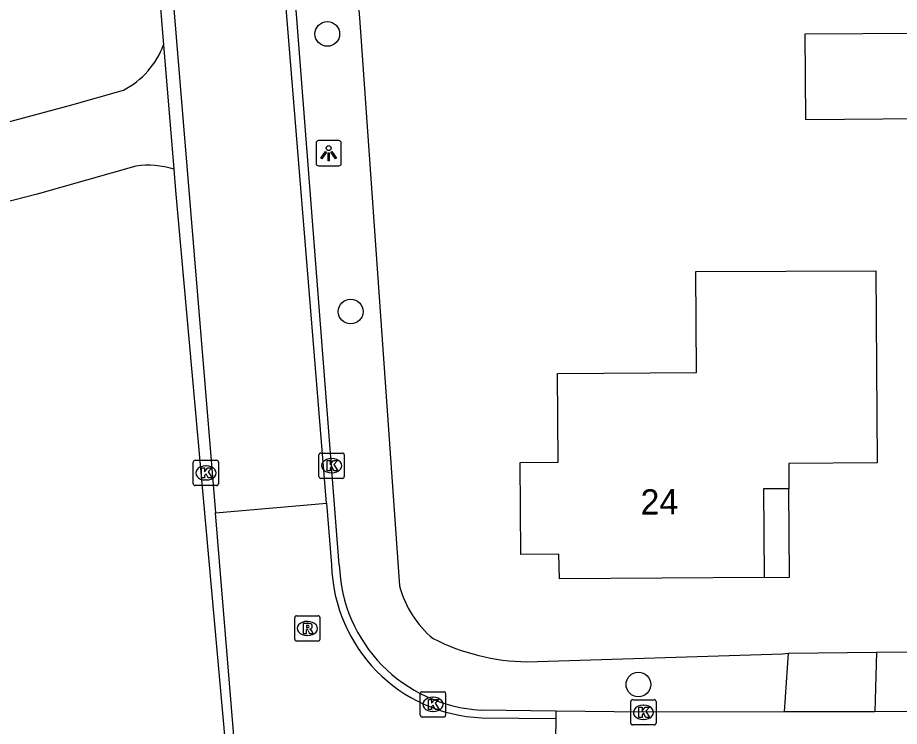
# Model space of a CAD drawing. Extents: x 162675 to 163482, y 379761 to 381227.
# Drawn here: x 163086.44 to 163121.35, y 380837.48 to 380865.53 of the extents above; entities that cross this region are included whole.
import ezdxf

# ---------------------------------------------------------------- set-up
doc = ezdxf.new("R2010")
doc.units = 0
for name, color, linetype in [('IMGEO_Boom', 7, 'Continuous'), ('IMGEO_Groenvoorziening', 7, 'Continuous'), ('IMGEO_Kolk', 7, 'Continuous'), ('IMGEO_Lichtpunt', 7, 'Continuous'), ('IMGEO_Pand', 7, 'Continuous'), ('IMGEO_Pand_nummerreeks', 7, 'Continuous'), ('IMGEO_Pand_overbouw', 7, 'Continuous'), ('IMGEO_Rijbaan_lokaal_gesloten', 7, 'Continuous'), ('IMGEO_Rijbaan_lokaal_open', 7, 'Continuous'), ('IMGEO_Rioolput', 7, 'Continuous'), ('IMGEO_Voetpad_open', 7, 'Continuous')]:
    doc.layers.add(name, color=color, linetype=linetype)

msp = doc.modelspace()

# ---------------------------------------------------------------- linework, layer by layer
at = {"layer": 'IMGEO_Boom'}
for centre in [(163098.697, 380864.888), (163099.622, 380853.899), (163111.015, 380839.135)]:
    msp.add_circle(centre, 0.489, dxfattribs=at)
at = {"layer": 'IMGEO_Groenvoorziening'}
for points in [[(163099.875, 380866.7), (163099.988, 380865.336), (163101.559, 380843.043)], [(163106.601, 380840.031), (163116.718, 380840.345), (163116.958, 380840.37)], [(163120.437, 380840.415), (163126.923, 380840.434)]]:
    msp.add_lwpolyline(points, dxfattribs=at)
for centre, radius, start, end in [((163105.392, 380844.015), 3.954, 194.2365, 230.8262), ((163106.764, 380848.627), 8.597, 243.2428, 268.9103)]:
    msp.add_arc(centre, radius, start, end, dxfattribs=at)
at = {"layer": 'IMGEO_Kolk'}
for p, q in [((163093.464, 380848.011), (163094.316, 380848.011)), ((163098.367, 380847.37), (163098.367, 380848.222)), ((163098.442, 380848.296), (163099.294, 380848.296)), ((163098.855, 380848.076), (163098.88, 380848.076)), ((163099.368, 380848.222), (163099.368, 380847.37)), ((163093.389, 380847.085), (163093.389, 380847.937)), ((163093.877, 380847.791), (163093.902, 380847.791)), ((163094.39, 380847.937), (163094.39, 380847.085)), ((163099.294, 380847.296), (163098.442, 380847.296)), ((163098.878, 380847.516), (163098.853, 380847.516)), ((163094.316, 380847.011), (163093.464, 380847.011)), ((163093.9, 380847.231), (163093.875, 380847.231)), ((163102.38, 380837.922), (163102.38, 380838.774)), ((163102.455, 380838.848), (163103.307, 380838.848)), ((163102.868, 380838.628), (163102.893, 380838.628)), ((163103.381, 380838.774), (163103.381, 380837.922)), ((163110.714, 380837.609), (163110.714, 380838.461)), ((163110.789, 380838.535), (163111.641, 380838.535)), ((163111.202, 380838.315), (163111.227, 380838.315)), ((163111.715, 380838.461), (163111.715, 380837.609)), ((163102.891, 380838.068), (163102.866, 380838.068)), ((163103.307, 380837.848), (163102.455, 380837.848)), ((163111.641, 380837.535), (163110.789, 380837.535)), ((163111.225, 380837.755), (163111.2, 380837.755))]:
    msp.add_line(p, q, dxfattribs=at)
for points in [[(163093.464, 380848.011), (163094.316, 380848.011)], [(163098.367, 380847.37), (163098.367, 380848.222)], [(163098.442, 380848.296), (163099.294, 380848.296)], [(163098.688, 380847.996), (163098.811, 380847.996), (163098.811, 380847.845), (163098.941, 380847.996), (163099.105, 380847.996), (163098.959, 380847.845), (163099.112, 380847.596), (163098.96, 380847.596), (163098.875, 380847.76), (163098.811, 380847.693), (163098.811, 380847.596), (163098.688, 380847.596), (163098.688, 380847.996)], [(163099.368, 380848.222), (163099.368, 380847.37)], [(163093.389, 380847.085), (163093.389, 380847.937)], [(163093.71, 380847.711), (163093.833, 380847.711), (163093.833, 380847.56), (163093.963, 380847.711), (163094.127, 380847.711), (163093.981, 380847.56), (163094.134, 380847.311), (163093.982, 380847.311), (163093.897, 380847.475), (163093.833, 380847.408), (163093.833, 380847.311), (163093.71, 380847.311), (163093.71, 380847.711)], [(163094.39, 380847.937), (163094.39, 380847.085)], [(163099.294, 380847.296), (163098.442, 380847.296)], [(163094.316, 380847.011), (163093.464, 380847.011)], [(163102.38, 380837.922), (163102.38, 380838.774)], [(163102.455, 380838.848), (163103.307, 380838.848)], [(163103.381, 380838.774), (163103.381, 380837.922)], [(163102.701, 380838.548), (163102.824, 380838.548), (163102.824, 380838.397), (163102.954, 380838.548), (163103.118, 380838.548), (163102.972, 380838.397), (163103.125, 380838.148), (163102.973, 380838.148), (163102.888, 380838.312), (163102.824, 380838.245), (163102.824, 380838.148), (163102.701, 380838.148), (163102.701, 380838.548)], [(163110.714, 380837.609), (163110.714, 380838.461)], [(163110.789, 380838.535), (163111.641, 380838.535)], [(163111.035, 380838.235), (163111.158, 380838.235), (163111.158, 380838.084), (163111.288, 380838.235), (163111.452, 380838.235), (163111.306, 380838.084), (163111.459, 380837.835), (163111.307, 380837.835), (163111.222, 380837.999), (163111.158, 380837.932), (163111.158, 380837.835), (163111.035, 380837.835), (163111.035, 380838.235)], [(163111.715, 380838.461), (163111.715, 380837.609)], [(163103.307, 380837.848), (163102.455, 380837.848)], [(163111.641, 380837.535), (163110.789, 380837.535)]]:
    msp.add_lwpolyline(points, dxfattribs=at)
for centre, start, end in [((163093.466, 380847.935), 91.552, 178.448), ((163093.466, 380847.935), 91.552, 178.448), ((163094.314, 380847.935), 1.552, 88.448), ((163094.314, 380847.935), 1.552, 88.448), ((163098.444, 380848.22), 91.552, 178.448), ((163098.444, 380848.22), 91.552, 178.448), ((163099.292, 380848.22), 1.552, 88.448), ((163099.292, 380848.22), 1.552, 88.448), ((163098.444, 380847.372), 181.552, 268.448), ((163098.444, 380847.372), 181.552, 268.448), ((163099.292, 380847.372), 271.552, 358.448), ((163099.292, 380847.372), 271.552, 358.448), ((163093.466, 380847.087), 181.552, 268.448), ((163093.466, 380847.087), 181.552, 268.448), ((163094.314, 380847.087), 271.552, 358.448), ((163094.314, 380847.087), 271.552, 358.448), ((163102.457, 380838.772), 91.552, 178.448), ((163102.457, 380838.772), 91.552, 178.448), ((163103.305, 380838.772), 1.552, 88.448), ((163103.305, 380838.772), 1.552, 88.448), ((163110.791, 380838.459), 91.552, 178.448), ((163110.791, 380838.459), 91.552, 178.448), ((163111.639, 380838.459), 1.552, 88.448), ((163111.639, 380838.459), 1.552, 88.448), ((163102.457, 380837.924), 181.552, 268.448), ((163102.457, 380837.924), 181.552, 268.448), ((163103.305, 380837.924), 271.552, 358.448), ((163103.305, 380837.924), 271.552, 358.448), ((163110.791, 380837.611), 181.552, 268.448), ((163110.791, 380837.611), 181.552, 268.448), ((163111.639, 380837.611), 271.552, 358.448), ((163111.639, 380837.611), 271.552, 358.448)]:
    msp.add_arc(centre, 0.0765, start, end, dxfattribs=at)
for centre, major_axis, ratio, start_param, end_param in [((163098.854, 380847.796), (-0.387, 0.002), 0.722429, 4.712389, 7.853982), ((163098.879, 380847.796), (-0.39, 0.002), 0.717154, 1.570796, 4.712389), ((163093.876, 380847.511), (-0.387, 0.002), 0.722429, 4.712389, 7.853982), ((163093.901, 380847.511), (-0.39, 0.002), 0.717154, 1.570796, 4.712389), ((163102.867, 380838.348), (-0.387, 0.002), 0.722429, 4.712389, 7.853982), ((163102.892, 380838.348), (-0.39, 0.002), 0.717154, 1.570796, 4.712389), ((163111.201, 380838.035), (-0.387, 0.002), 0.722429, 4.712389, 7.853982), ((163111.226, 380838.035), (-0.39, 0.002), 0.717154, 1.570796, 4.712389)]:
    msp.add_ellipse(centre, major_axis=major_axis, ratio=ratio, start_param=start_param, end_param=end_param, dxfattribs=at)
at = {"layer": 'IMGEO_Lichtpunt'}
for p, q in [((163098.253, 380860.569), (163098.253, 380859.762)), ((163098.253, 380860.569), (163098.253, 380859.762)), ((163099.155, 380860.664), (163098.347, 380860.664)), ((163099.155, 380860.664), (163098.347, 380860.664)), ((163099.249, 380859.762), (163099.249, 380860.569)), ((163099.249, 380859.762), (163099.249, 380860.569)), ((163098.347, 380859.668), (163099.155, 380859.668)), ((163098.347, 380859.668), (163099.155, 380859.668))]:
    msp.add_line(p, q, dxfattribs=at)
for points in [[(163098.627, 380860.233), (163098.666, 380860.205), (163098.478, 380859.943), (163098.44, 380859.97), (163098.627, 380860.233)], [(163098.839, 380860.205), (163098.877, 380860.232), (163099.064, 380859.97), (163099.025, 380859.942), (163098.839, 380860.205)], [(163098.729, 380860.185), (163098.776, 380860.185), (163098.776, 380859.863), (163098.729, 380859.863), (163098.729, 380860.185)]]:
    msp.add_lwpolyline(points, dxfattribs=at)
msp.add_circle((163098.752, 380860.367), 0.0994, dxfattribs=at)
for centre, start, end in [((163098.347, 380860.569), 90, 180), ((163098.347, 380860.569), 90, 180), ((163099.155, 380860.569), 0, 90), ((163099.155, 380860.569), 0, 90), ((163098.347, 380859.762), 180, 270), ((163098.347, 380859.762), 180, 270), ((163099.155, 380859.762), 270, 0), ((163099.155, 380859.762), 270, 360)]:
    msp.add_arc(centre, 0.0946, start, end, dxfattribs=at)
at = {"layer": 'IMGEO_Pand'}
for points in [[(163122.217, 380861.522), (163117.647, 380861.488), (163117.621, 380864.888), (163122.191, 380864.922), (163122.217, 380861.522)], [(163120.469, 380847.909), (163116.969, 380847.883), (163116.97, 380846.882), (163115.97, 380846.879), (163115.996, 380843.369), (163107.89, 380843.322), (163107.86, 380844.297), (163106.36, 380844.286), (163106.332, 380847.919), (163107.832, 380847.931), (163107.805, 380851.441), (163113.315, 380851.483), (163113.284, 380855.483), (163120.412, 380855.509), (163120.469, 380847.909)]]:
    msp.add_lwpolyline(points, dxfattribs=at)
at = {"layer": 'IMGEO_Pand_overbouw'}
msp.add_lwpolyline([(163115.996, 380843.369), (163116.991, 380843.385), (163116.97, 380846.882), (163115.97, 380846.879)], close=True, dxfattribs=at)
at = {"layer": 'IMGEO_Rijbaan_lokaal_gesloten'}
for points in [[(163089.735, 380900.838), (163094.269, 380845.928)], [(163098.668, 380846.318), (163094.45, 380897.998)], [(163094.269, 380845.928), (163098.668, 380846.318)], [(163098.668, 380846.318), (163098.868, 380843.87)], [(163096.398, 380820.078), (163094.269, 380845.928)], [(163107.751, 380838.082), (163107.746, 380837.789)], [(163116.803, 380838.048), (163111.215, 380838.035), (163107.751, 380838.082)], [(163120.377, 380838.056), (163116.803, 380838.048)], [(163123.218, 380838.062), (163120.377, 380838.056)], [(163104.818, 380837.816), (163107.746, 380837.789)], [(163107.746, 380837.789), (163107.662, 380832.793)]]:
    msp.add_lwpolyline(points, dxfattribs=at)
msp.add_arc((163105.078, 380844.023), 6.212, 181.4087, 267.5985, dxfattribs=at)
at = {"layer": 'IMGEO_Rijbaan_lokaal_open'}
for points in [[(163089.228, 380900.779), (163092.214, 380864.458)], [(163099.173, 380843.873), (163094.969, 380898.022)], [(163092.214, 380864.458), (163092.619, 380859.531)], [(163081.944, 380860.298), (163088.577, 380862.084), (163090.624, 380862.665)], [(163091.123, 380859.659), (163087.205, 380858.543), (163082.633, 380857.365)], [(163092.619, 380859.531), (163092.688, 380858.692), (163095.522, 380827.147), (163096.1, 380819.98)], [(163107.751, 380838.082), (163104.787, 380838.123)]]:
    msp.add_lwpolyline(points, dxfattribs=at)
for centre, radius, start, end in [((163089.138, 380865.584), 3.275, 296.9749, 339.8931), ((163091.575, 380856.139), 3.549, 72.8982, 97.321), ((163105.111, 380844.055), 5.941, 181.7548, 266.8738)]:
    msp.add_arc(centre, radius, start, end, dxfattribs=at)
at = {"layer": 'IMGEO_Rioolput'}
for p, q in [((163097.407, 380840.927), (163097.407, 380841.779)), ((163097.482, 380841.853), (163098.334, 380841.853)), ((163098.408, 380841.779), (163098.408, 380840.927)), ((163097.895, 380841.633), (163097.92, 380841.633)), ((163097.918, 380841.073), (163097.893, 380841.073)), ((163098.334, 380840.853), (163097.482, 380840.853))]:
    msp.add_line(p, q, dxfattribs=at)
for points in [[(163097.407, 380840.927), (163097.407, 380841.779)], [(163097.482, 380841.853), (163098.334, 380841.853)], [(163098.408, 380841.779), (163098.408, 380840.927)], [(163097.996, 380841.551), (163097.744, 380841.553), (163097.744, 380841.153)], [(163097.922, 380841.472), (163097.868, 380841.472), (163097.868, 380841.391)], [(163097.868, 380841.391), (163097.92, 380841.391)], [(163097.744, 380841.153), (163097.868, 380841.153), (163097.868, 380841.315), (163097.879, 380841.315)], [(163097.926, 380841.286), (163097.997, 380841.153), (163098.137, 380841.153), (163098.072, 380841.279)], [(163098.334, 380840.853), (163097.482, 380840.853)]]:
    msp.add_lwpolyline(points, dxfattribs=at)
for centre, radius, start, end in [((163097.484, 380841.777), 0.0765, 91.552, 178.448), ((163097.484, 380841.777), 0.0765, 91.552, 178.448), ((163098.332, 380841.777), 0.0765, 1.552, 88.448), ((163098.332, 380841.777), 0.0765, 1.552, 88.448), ((163097.904, 380841.58), 0.19, 274.7715, 282.9687), ((163097.928, 380841.376), 0.0964, 77.0061, 93.1865), ((163097.942, 380841.433), 0.0378, 276.6634, 79.6772), ((163097.995, 380841.441), 0.109, 350.3612, 89.416), ((163097.993, 380841.441), 0.112, 277.5842, 350.9817), ((163097.878, 380841.262), 0.0533, 26.0293, 88.6989), ((163097.977, 380841.226), 0.108, 29.5134, 73.7905), ((163097.484, 380840.929), 0.0765, 181.552, 268.448), ((163097.484, 380840.929), 0.0765, 181.552, 268.448), ((163098.332, 380840.929), 0.0765, 271.552, 358.448), ((163098.332, 380840.929), 0.0765, 271.552, 358.448)]:
    msp.add_arc(centre, radius, start, end, dxfattribs=at)
for centre, major_axis, ratio, start_param, end_param in [((163097.894, 380841.353), (-0.387, 0.002), 0.722429, 4.712389, 7.853982), ((163097.919, 380841.353), (-0.39, 0.002), 0.717154, 1.570796, 4.712389)]:
    msp.add_ellipse(centre, major_axis=major_axis, ratio=ratio, start_param=start_param, end_param=end_param, dxfattribs=at)
at = {"layer": 'IMGEO_Voetpad_open'}
for points in [[(163116.803, 380838.048), (163116.958, 380840.37)], [(163116.958, 380840.37), (163120.437, 380840.415)], [(163120.437, 380840.415), (163120.377, 380838.056)]]:
    msp.add_lwpolyline(points, dxfattribs=at)

# ---------------------------------------------------------------- texts
at = {"layer": 'IMGEO_Pand_nummerreeks'}
msp.add_text('24', height=1, rotation=0.3388, dxfattribs=at).set_placement((163111.105, 380845.861))

doc.saveas('drawing.dxf')
